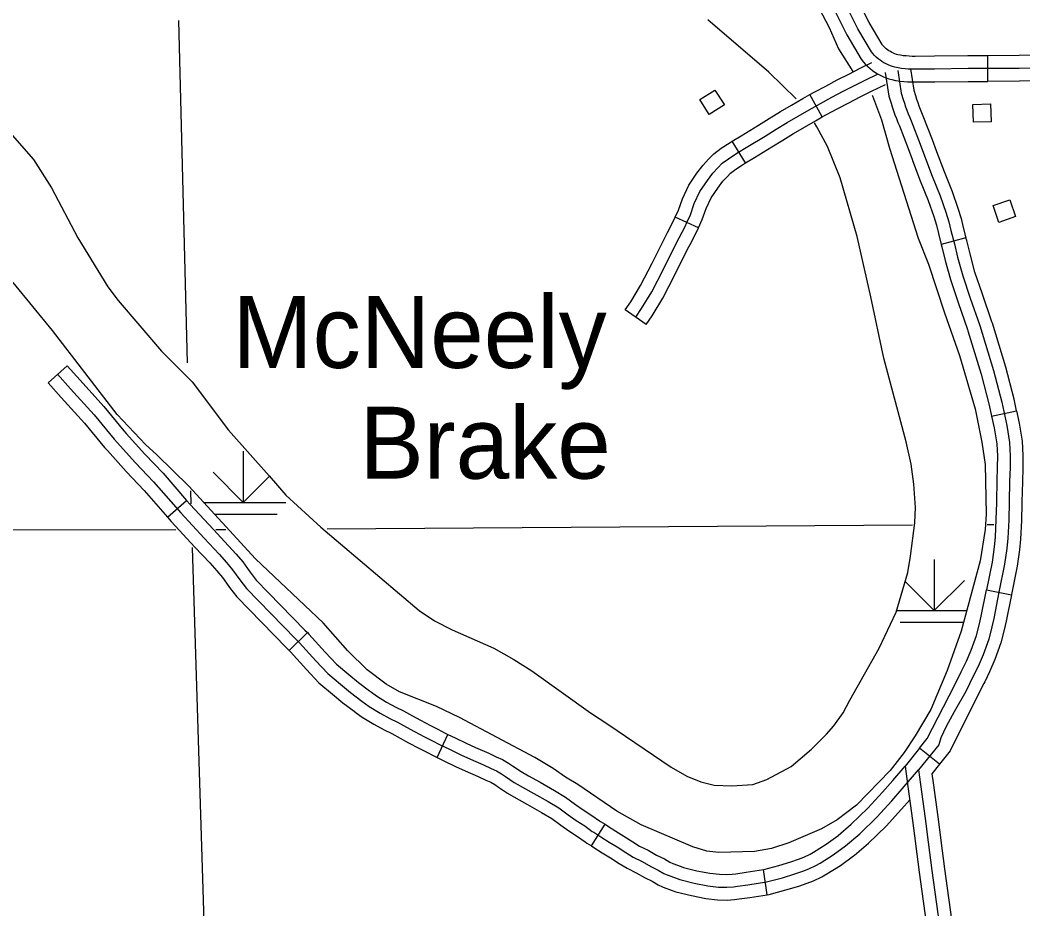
# Model space of a CAD drawing. Extents: x -19 to 366, y -4 to 359.
# Drawn here: x 167.092 to 168.207, y 180.687 to 181.675 of the extents above; entities that cross this region are included whole.
import ezdxf

# ---------------------------------------------------------------- set-up
doc = ezdxf.new("R2010")
doc.units = 0
for name, color, linetype in [('Level 31', 7, 'Continuous'), ('Level 32', 7, 'Continuous'), ('Level 35', 7, 'Continuous'), ('Level 44', 7, 'Continuous'), ('Level 45', 7, 'Continuous'), ('Level 47', 7, 'Continuous'), ('Level 5', 7, 'Continuous'), ('Level 56', 7, 'Continuous'), ('Level 60', 7, 'Continuous')]:
    doc.layers.add(name, color=color, linetype=linetype)

msp = doc.modelspace()

# ---------------------------------------------------------------- linework, layer by layer
at = {"layer": 'Level 31'}
for p, q in [((168.1682, 181.6071), (168.168, 181.6355)), ((168.1438, 181.4331), (168.1163, 181.4259)), ((168.1163, 181.4259), (168.1163, 181.4259)), ((168.1723, 181.2347), (168.2001, 181.2407)), ((168.1666, 181.0419), (168.1945, 181.0363)), ((168.1143, 180.8479), (168.0921, 180.8657))]:
    msp.add_line(p, q, dxfattribs=at)
for points in [[(168.0388, 181.6399), (168.0237, 181.6656), (168.0045, 181.7038)], [(168.0709, 181.6361), (168.0681, 181.6366), (168.0666, 181.6371), (168.0648, 181.6377), (168.0631, 181.6384), (168.0614, 181.6392), (168.0598, 181.6401), (168.0582, 181.6411), (168.0567, 181.6421), (168.0552, 181.6433), (168.0538, 181.6445), (168.0524, 181.6458), (168.0511, 181.6472), (168.0505, 181.6481), (168.0362, 181.6724), (168.0206, 181.7033)], [(167.9953, 181.6905), (168.0112, 181.6588), (168.0271, 181.6318), (168.0297, 181.6285), (168.0321, 181.626), (168.0345, 181.6237), (168.0371, 181.6214), (168.0397, 181.6193), (168.0426, 181.6173), (168.0455, 181.6155), (168.0484, 181.6139), (168.0515, 181.6124), (168.0547, 181.6111), (168.0579, 181.61), (168.0615, 181.609), (168.0656, 181.6082)], [(168.0648, 181.6228), (168.0622, 181.6235), (168.0598, 181.6244), (168.0573, 181.6254), (168.0549, 181.6266), (168.0526, 181.6278), (168.0504, 181.6292), (168.0482, 181.6307), (168.0461, 181.6323), (168.0441, 181.6341), (168.0422, 181.6359), (168.0404, 181.6379), (168.0388, 181.6399)], [(168.168, 181.6355), (168.1459, 181.6354), (168.1088, 181.635), (168.0872, 181.6349), (168.0838, 181.6349), (168.0805, 181.635), (168.0773, 181.6353), (168.0741, 181.6356), (168.0709, 181.6361), (168.0709, 181.6361)], [(168.268, 181.6365), (168.245, 181.6363), (168.2029, 181.6357), (168.168, 181.6355)], [(168.427, 181.6237), (168.4193, 181.6236), (168.3768, 181.6233), (168.3386, 181.6229), (168.2931, 181.6225), (168.2451, 181.6221), (168.2031, 181.6215), (168.1461, 181.6212), (168.1089, 181.6208), (168.0873, 181.6207), (168.0835, 181.6207), (168.0797, 181.6208), (168.076, 181.6211), (168.0722, 181.6215), (168.0685, 181.6221), (168.0648, 181.6228)], [(168.054, 181.6169), (168.0579, 181.5907), (168.0606, 181.5827), (168.0618, 181.5787), (168.0632, 181.5743), (168.0647, 181.57), (168.0664, 181.5657), (168.0681, 181.5614), (168.0698, 181.5577), (168.0797, 181.5324), (168.0844, 181.5193), (168.0845, 181.519)], [(168.0681, 181.619), (168.0718, 181.594), (168.0741, 181.587), (168.0753, 181.5829), (168.0766, 181.5789), (168.0781, 181.5749), (168.0796, 181.5709), (168.0812, 181.567), (168.0829, 181.5632), (168.093, 181.5373), (168.0977, 181.5242), (168.1062, 181.5017), (168.1152, 181.4797), (168.1215, 181.4615), (168.1249, 181.4509), (168.1269, 181.4413), (168.1309, 181.4265), (168.1345, 181.4116), (168.1403, 181.3909), (168.1486, 181.3659), (168.1591, 181.3355), (168.1744, 181.2855), (168.1835, 181.2503), (168.1891, 181.2246), (168.1921, 181.2055), (168.1929, 181.1907), (168.1928, 181.1777), (168.1923, 181.1622), (168.1919, 181.1398), (168.1913, 181.1193), (168.1902, 181.0993), (168.1891, 181.0879), (168.1868, 181.0703), (168.1805, 181.0391), (168.1746, 181.0098), (168.1725, 181.0005), (168.1691, 180.987), (168.1628, 180.9696), (168.1572, 180.9567), (168.1519, 180.9457), (168.1435, 180.9289), (168.1307, 180.9062), (168.1217, 180.89), (168.1159, 180.8772), (168.1135, 180.8696), (168.091, 180.8416)], [(168.0821, 181.6211), (168.0857, 181.5973), (168.0876, 181.5912), (168.0889, 181.5872), (168.0901, 181.5835), (168.0914, 181.5798), (168.0928, 181.5762), (168.0942, 181.5726), (168.096, 181.5686), (168.1063, 181.5423), (168.111, 181.5291), (168.1111, 181.529)], [(168.0656, 181.6082), (168.0661, 181.6081), (168.0704, 181.6074), (168.0746, 181.607), (168.0789, 181.6066), (168.0832, 181.6065), (168.0873, 181.6065), (168.109, 181.6066), (168.1462, 181.607), (168.1682, 181.6071)], [(168.2682, 181.6081), (168.2453, 181.6079), (168.2032, 181.6073), (168.1682, 181.6071)], [(168.1111, 181.529), (168.1194, 181.5069), (168.1285, 181.4847), (168.1349, 181.466), (168.1386, 181.4546), (168.1408, 181.4446), (168.1438, 181.4331)], [(168.0845, 181.519), (168.093, 181.4965), (168.1019, 181.4747), (168.108, 181.4569), (168.1112, 181.4473), (168.1131, 181.438), (168.1163, 181.4259)], [(168.1163, 181.4259), (168.1171, 181.423), (168.1208, 181.408), (168.1267, 181.3867), (168.1352, 181.3614), (168.1456, 181.3311), (168.146, 181.3299)], [(168.1732, 181.3382), (168.1727, 181.3398), (168.1621, 181.3705), (168.1538, 181.3951), (168.1483, 181.4152), (168.1446, 181.43), (168.1438, 181.4331)], [(168.2001, 181.2407), (168.1973, 181.2536), (168.1881, 181.2894), (168.1732, 181.3382)], [(168.146, 181.3299), (168.1607, 181.2817), (168.1696, 181.2471), (168.1723, 181.2347)], [(168.1723, 181.2347), (168.1751, 181.222), (168.178, 181.204), (168.1787, 181.1904), (168.1786, 181.178), (168.1781, 181.1626), (168.1777, 181.1402), (168.1776, 181.1386)], [(168.2001, 181.2407), (168.203, 181.2272), (168.2063, 181.207), (168.2071, 181.191), (168.207, 181.1774), (168.2065, 181.1619), (168.2061, 181.1395), (168.206, 181.1379)], [(168.1776, 181.1386), (168.1771, 181.1199), (168.1761, 181.1004), (168.175, 181.0896), (168.1728, 181.0726), (168.1666, 181.0418), (168.1665, 181.0416)], [(168.206, 181.1379), (168.2055, 181.1187), (168.2044, 181.0982), (168.2032, 181.0863), (168.2008, 181.068), (168.1945, 181.0365), (168.1945, 181.0367)], [(168.1384, 180.9505), (168.1392, 180.952), (168.1443, 180.9626), (168.1496, 180.9748), (168.1555, 180.9911), (168.1587, 181.0039), (168.1607, 181.0127), (168.1666, 181.0419)], [(168.1945, 181.0363), (168.1885, 181.0068), (168.1863, 180.9972), (168.1827, 180.9828), (168.176, 180.9643), (168.1701, 180.9508), (168.1646, 180.9394), (168.1638, 180.9377)], [(168.0921, 180.8657), (168.1008, 180.8765), (168.1309, 180.9356), (168.1384, 180.9505)], [(168.1638, 180.9377), (168.156, 180.9223), (168.1262, 180.8628), (168.1143, 180.8479)], [(168.0921, 180.8657), (168.0762, 180.8457), (168.0791, 180.8233), (168.0843, 180.7855), (168.0876, 180.7599)], [(168.1143, 180.8479), (168.1059, 180.8374), (168.1073, 180.8271), (168.1124, 180.7893), (168.1157, 180.7636)], [(168.091, 180.8416), (168.0932, 180.8252), (168.0983, 180.7874), (168.1017, 180.7612), (168.1058, 180.7297), (168.1176, 180.6442), (168.1208, 180.6216)], [(168.0876, 180.7599), (168.0876, 180.7594), (168.0917, 180.7278), (168.101, 180.6607)], [(168.1157, 180.7636), (168.1158, 180.763), (168.1199, 180.7315), (168.1291, 180.6646)]]:
    msp.add_lwpolyline(points, dxfattribs=at)
at = {"layer": 'Level 32'}
for p, q in [((167.984, 181.5675), (167.9701, 181.5923)), ((167.8986, 181.5164), (167.8839, 181.5407)), ((167.8463, 181.4441), (167.8205, 181.456))]:
    msp.add_line(p, q, dxfattribs=at)
for points in [[(167.9701, 181.5923), (167.9751, 181.595), (167.9878, 181.6019), (168.0005, 181.6087), (168.0134, 181.6152), (168.0263, 181.6217), (168.0393, 181.6279)], [(167.8334, 181.4501), (167.8374, 181.4587), (167.8417, 181.4712), (167.848, 181.4847), (167.8562, 181.4967), (167.8624, 181.5051), (167.8678, 181.5109), (167.8728, 181.516), (167.8796, 181.5211), (167.8889, 181.5271), (167.9012, 181.5346), (167.9205, 181.5463), (167.9326, 181.5538), (167.9448, 181.5612), (167.9571, 181.5685), (167.9694, 181.5756), (167.9819, 181.5826), (167.9945, 181.5894), (168.0071, 181.5961), (168.0198, 181.6026), (168.0326, 181.6089), (168.0454, 181.6151)], [(167.984, 181.5675), (167.9888, 181.5701), (168.0012, 181.5769), (168.0136, 181.5834), (168.0262, 181.5899), (168.0388, 181.5961), (168.0543, 181.6036)], [(167.8839, 181.5407), (167.8938, 181.5467), (167.913, 181.5584), (167.9251, 181.5659), (167.9375, 181.5734), (167.9499, 181.5808), (167.9624, 181.588), (167.9701, 181.5923)], [(167.8986, 181.5164), (167.9086, 181.5224), (167.9279, 181.5342), (167.9401, 181.5417), (167.9521, 181.5491), (167.9642, 181.5562), (167.9764, 181.5633), (167.984, 181.5675)], [(167.8205, 181.456), (167.8242, 181.464), (167.8285, 181.4765), (167.8357, 181.4917), (167.8446, 181.5049), (167.8514, 181.5141), (167.8575, 181.5207), (167.8634, 181.5267), (167.8714, 181.5327), (167.8814, 181.5392), (167.8839, 181.5407)], [(167.8463, 181.4441), (167.8506, 181.4534), (167.8549, 181.4658), (167.8604, 181.4776), (167.8678, 181.4885), (167.8734, 181.496), (167.8781, 181.5011), (167.8821, 181.5052), (167.8877, 181.5094), (167.8964, 181.5151), (167.8986, 181.5164)]]:
    msp.add_lwpolyline(points, dxfattribs=at)
at = {"layer": 'Level 44'}
for p, q in [((167.34, 181.1958), (167.34, 181.139)), ((167.34, 181.139), (167.3066, 181.1725)), ((167.34, 181.139), (167.3693, 181.1683)), ((167.2961, 181.139), (167.3874, 181.139)), ((167.308, 181.1261), (167.3779, 181.1261)), ((168.1085, 181.0757), (168.1085, 181.0188)), ((168.1085, 181.0188), (168.0762, 181.0512)), ((168.1085, 181.0188), (168.142, 181.0523)), ((168.0666, 181.0188), (168.1446, 181.0188)), ((168.0706, 181.0059), (168.1412, 181.0059))]:
    msp.add_line(p, q, dxfattribs=at)
at = {"layer": 'Level 45'}
for p, q in [((167.7881, 181.3368), (167.7648, 181.3531)), ((167.1231, 181.2719), (167.1443, 181.2908)), ((167.2558, 181.1226), (167.2772, 181.1412)), ((167.3911, 180.9744), (167.4114, 180.9943)), ((167.5557, 180.8554), (167.5678, 180.8811)), ((167.7272, 180.7571), (167.7424, 180.7811)), ((167.9228, 180.7027), (167.9186, 180.7308))]:
    msp.add_line(p, q, dxfattribs=at)
for points in [[(167.7765, 181.3449), (167.7831, 181.3544), (167.7944, 181.3731), (167.8075, 181.3984), (167.8214, 181.4269), (167.8315, 181.4458), (167.8334, 181.4501)], [(167.8119, 181.4392), (167.8187, 181.452), (167.8205, 181.456)], [(167.7648, 181.3531), (167.7712, 181.3621), (167.782, 181.3801), (167.7948, 181.4048), (167.8088, 181.4333), (167.8119, 181.4392)], [(167.837, 181.4259), (167.8442, 181.4395), (167.8463, 181.4441)], [(167.7881, 181.3368), (167.795, 181.3466), (167.8068, 181.3661), (167.8202, 181.392), (167.8341, 181.4204), (167.837, 181.4259)], [(167.1443, 181.2908), (167.1586, 181.2748), (167.1852, 181.2457), (167.2075, 181.2186), (167.2101, 181.2157)], [(167.1337, 181.2814), (167.1481, 181.2652), (167.1745, 181.2364), (167.1967, 181.2093), (167.2204, 181.1831), (167.2405, 181.1619), (167.2706, 181.1273), (167.2967, 181.0991), (167.3134, 181.0813), (167.3214, 181.0723), (167.3283, 181.0642), (167.3364, 181.0529), (167.3437, 181.0434), (167.3984, 180.9872), (167.4028, 180.9827), (167.4208, 180.9629), (167.4341, 180.9488), (167.4484, 180.9368), (167.4595, 180.9275), (167.472, 180.9182), (167.4802, 180.912), (167.4924, 180.9046), (167.5033, 180.8989), (167.5118, 180.8946), (167.5216, 180.8893), (167.5305, 180.8843), (167.5417, 180.8785), (167.5499, 180.8744), (167.5584, 180.8698), (167.5694, 180.8646), (167.582, 180.8584), (167.5927, 180.8536), (167.6073, 180.8472), (167.6157, 180.8432), (167.6219, 180.8407), (167.6274, 180.8372), (167.6317, 180.8344), (167.6415, 180.8277), (167.6632, 180.8155), (167.6791, 180.8064), (167.6909, 180.7995), (167.7014, 180.7918), (167.7103, 180.7854), (167.72, 180.7793), (167.7283, 180.7733), (167.7298, 180.7723), (167.7377, 180.7673), (167.7469, 180.7614), (167.756, 180.756), (167.7656, 180.7497), (167.7739, 180.7446), (167.7838, 180.7397), (167.7932, 180.7344), (167.8016, 180.7303), (167.8079, 180.7265), (167.8121, 180.7247), (167.8125, 180.7245), (167.8255, 180.7196), (167.8416, 180.7157), (167.8566, 180.7128), (167.8687, 180.7114), (167.878, 180.7111), (167.8852, 180.7116), (167.8898, 180.7122), (167.9013, 180.7138), (167.9221, 180.717), (167.9396, 180.7218), (167.9534, 180.7259), (167.9624, 180.7292), (167.969, 180.7316), (167.977, 180.7353), (167.9818, 180.7381), (167.9962, 180.7472), (168.01, 180.7573), (168.0257, 180.7706), (168.0448, 180.7891), (168.0615, 180.8073), (168.073, 180.8205), (168.091, 180.8416)], [(167.1231, 181.2719), (167.1376, 181.2557), (167.1637, 181.2271), (167.1859, 181.2), (167.189, 181.1966)], [(167.2101, 181.2157), (167.2308, 181.1927), (167.251, 181.1714), (167.2772, 181.1412)], [(167.189, 181.1966), (167.21, 181.1734), (167.23, 181.1523), (167.2558, 181.1226)], [(167.2772, 181.1412), (167.2811, 181.1368), (167.307, 181.1087), (167.3239, 181.0909), (167.3322, 181.0816), (167.3395, 181.0729), (167.3447, 181.0657)], [(167.2558, 181.1226), (167.26, 181.1178), (167.2863, 181.0894), (167.3029, 181.0717), (167.3107, 181.063), (167.3171, 181.0554), (167.3216, 181.0491)], [(167.3447, 181.0657), (167.3478, 181.0614), (167.3545, 181.0527), (167.4086, 180.9971), (167.4114, 180.9943)], [(167.3216, 181.0491), (167.325, 181.0444), (167.333, 181.0341), (167.3883, 180.9773), (167.3911, 180.9744)], [(167.4114, 180.9943), (167.4132, 180.9925), (167.4313, 180.9726), (167.4438, 180.9591), (167.4575, 180.9477), (167.4683, 180.9386), (167.4805, 180.9296), (167.4827, 180.9279)], [(167.3911, 180.9744), (167.3925, 180.973), (167.4104, 180.9533), (167.4243, 180.9384), (167.4393, 180.9259), (167.4507, 180.9163), (167.4635, 180.9068), (167.4658, 180.9051)], [(167.4827, 180.9279), (167.4882, 180.9238), (167.4994, 180.917), (167.5098, 180.9115), (167.5184, 180.9072), (167.5284, 180.9017), (167.5373, 180.8968), (167.5482, 180.8911), (167.5564, 180.887), (167.5648, 180.8825), (167.5678, 180.8811)], [(167.4658, 180.9051), (167.4723, 180.9003), (167.4854, 180.8923), (167.4968, 180.8863), (167.5053, 180.882), (167.5148, 180.8768), (167.5238, 180.8718), (167.5352, 180.8658), (167.5434, 180.8617), (167.552, 180.8571), (167.5557, 180.8554)], [(167.5678, 180.8811), (167.5756, 180.8774), (167.5881, 180.8712), (167.5985, 180.8666), (167.6132, 180.8601), (167.6215, 180.8562), (167.6284, 180.8533), (167.635, 180.8492), (167.6396, 180.8463), (167.649, 180.8398), (167.6574, 180.8351)], [(167.5557, 180.8554), (167.5632, 180.8518), (167.576, 180.8455), (167.5869, 180.8406), (167.6014, 180.8342), (167.61, 180.8302), (167.6154, 180.828), (167.6198, 180.8252), (167.6239, 180.8226), (167.634, 180.8156), (167.6435, 180.8103)], [(168.0015, 180.7687), (168.0162, 180.7812), (168.0347, 180.7991), (168.051, 180.8168), (168.0623, 180.8298), (168.0762, 180.8457)], [(167.6574, 180.8351), (167.6703, 180.8279), (167.6862, 180.8187), (167.6986, 180.8114), (167.7097, 180.8033), (167.7183, 180.7972), (167.7279, 180.791), (167.7363, 180.785), (167.7374, 180.7843), (167.7424, 180.7811)], [(167.6435, 180.8103), (167.6562, 180.8032), (167.6719, 180.7941), (167.6831, 180.7876), (167.6931, 180.7803), (167.7023, 180.7737), (167.712, 180.7675), (167.7203, 180.7615), (167.7222, 180.7603), (167.7272, 180.7571)], [(168.0199, 180.747), (168.0353, 180.7601), (168.055, 180.7792), (168.0721, 180.7979), (168.0812, 180.8082)], [(167.7424, 180.7811), (167.7453, 180.7793), (167.7543, 180.7735), (167.7635, 180.7681), (167.7732, 180.7617), (167.7808, 180.757), (167.7905, 180.7522), (167.7998, 180.747), (167.8084, 180.7428), (167.8144, 180.7392), (167.8178, 180.7377), (167.8179, 180.7377), (167.8272, 180.7341)], [(167.9186, 180.7308), (167.9192, 180.7309), (167.9357, 180.7355), (167.949, 180.7394), (167.9575, 180.7425), (167.9636, 180.7447), (167.9704, 180.7479), (167.9743, 180.7502), (167.9882, 180.759), (168.0012, 180.7684), (168.0015, 180.7687)], [(167.7272, 180.7571), (167.73, 180.7553), (167.7394, 180.7494), (167.7484, 180.744), (167.758, 180.7377), (167.767, 180.7322), (167.7772, 180.7271), (167.7865, 180.7219), (167.7948, 180.7178), (167.8014, 180.7139), (167.8064, 180.7117), (167.8072, 180.7114), (167.8171, 180.7076)], [(167.9228, 180.7027), (167.9251, 180.7031), (167.9435, 180.7081), (167.9579, 180.7124), (167.9673, 180.7158), (167.9744, 180.7184), (167.9836, 180.7227), (167.9892, 180.726), (168.0042, 180.7355), (168.0188, 180.7461), (168.0199, 180.747)], [(167.8272, 180.7341), (167.8297, 180.7332), (167.8446, 180.7295), (167.8588, 180.7269), (167.8697, 180.7256), (167.8778, 180.7253), (167.8838, 180.7257), (167.8879, 180.7262), (167.8992, 180.7279), (167.9186, 180.7308)], [(167.8171, 180.7076), (167.8213, 180.706), (167.8386, 180.7018), (167.8545, 180.6988), (167.8676, 180.6972), (167.8783, 180.6969), (167.8865, 180.6974), (167.8917, 180.6981), (167.9034, 180.6998), (167.9228, 180.7027)]]:
    msp.add_lwpolyline(points, dxfattribs=at)
at = {"layer": 'Level 47'}
for points in [[(167.7368, 181.8507), (167.7829, 181.8381), (167.8139, 181.827), (167.8389, 181.8149), (167.8724, 181.7946), (167.9047, 181.7735), (167.9361, 181.7481), (167.9559, 181.7269), (167.9728, 181.7031), (167.9917, 181.6669), (168.0019, 181.6432), (168.0181, 181.6181)], [(167.9551, 181.5876), (167.9247, 181.6173), (167.8568, 181.6756)], [(168.0396, 181.5919), (168.04, 181.591), (168.0499, 181.5644), (168.0586, 181.533), (168.0908, 181.4328), (168.1021, 181.4038), (168.1198, 181.3499), (168.1366, 181.3023), (168.1539, 181.2429), (168.1616, 181.206), (168.165, 181.1811)], [(167.0806, 181.5504), (167.1069, 181.5203), (167.1268, 181.4887), (167.1561, 181.4331), (167.1895, 181.3787), (167.201, 181.3633), (167.2494, 181.3071), (167.2834, 181.2732), (167.3236, 181.2192), (167.369, 181.1686), (167.3875, 181.147), (167.4264, 181.1116), (167.5359, 181.019), (167.5527, 181.0074), (167.5723, 180.9975), (167.6187, 180.9771), (167.6412, 180.9644), (167.6609, 180.9519), (167.7261, 180.9049), (167.7456, 180.8926), (167.8159, 180.8446), (167.8333, 180.8347), (167.8488, 180.8283), (167.8638, 180.8246), (167.8835, 180.8238), (167.9068, 180.8254), (167.9223, 180.8311), (167.9493, 180.8454), (167.9722, 180.8646), (167.9887, 180.8812), (167.9967, 180.8905), (168.0073, 180.905), (168.0148, 180.9192), (168.0471, 180.9768), (168.0661, 181.0171), (168.0792, 181.0612), (168.0822, 181.0791), (168.087, 181.1164), (168.0876, 181.1334), (168.0858, 181.1593), (168.0827, 181.1814), (168.0774, 181.2065), (168.0525, 181.2993), (168.0381, 181.3677), (168.0228, 181.4345), (168.0038, 181.5), (167.9897, 181.5345), (167.978, 181.5567), (167.9753, 181.561)], [(168.165, 181.1811), (168.1663, 181.1258), (168.1653, 181.1088), (168.1594, 181.0741), (168.1385, 180.9959), (168.123, 180.9522), (168.1048, 180.9089), (168.0873, 180.8794), (168.075, 180.8609), (168.0594, 180.8411), (168.0221, 180.8025), (168.0005, 180.7862), (167.9832, 180.7762), (167.947, 180.7604), (167.9277, 180.7542), (167.9085, 180.7508), (167.8691, 180.7497), (167.8557, 180.7514), (167.84, 180.7561), (167.7827, 180.7806), (167.7554, 180.7957), (167.7121, 180.8253), (167.6984, 180.8337), (167.6848, 180.8433), (167.6642, 180.8554), (167.5806, 180.8998), (167.5549, 180.912), (167.5139, 180.9284), (167.4992, 180.9371), (167.4779, 180.9528), (167.4565, 180.9739), (167.4289, 181.0052), (167.3537, 181.0761), (167.2795, 181.1572), (167.2442, 181.192), (167.2314, 181.2034), (167.1999, 181.2367), (167.128, 181.33), (167.0842, 181.3833)]]:
    msp.add_lwpolyline(points, dxfattribs=at)
at = {"layer": 'Level 5'}
for points in [[(167.2682, 181.6749), (167.2779, 181.2942)], [(167.2815, 181.1517), (167.2819, 181.1373)], [(167.4333, 181.1097), (168.0842, 181.1139)], [(168.1674, 181.1144), (168.1746, 181.1145)], [(166.3535, 181.1073), (167.2651, 181.1087)], [(167.3096, 181.1089), (167.3208, 181.1089)], [(167.2832, 181.089), (167.314, 180.1028)]]:
    msp.add_lwpolyline(points, dxfattribs=at)
at = {"layer": 'Level 56'}
for points in [[(167.8644, 181.5974), (167.8751, 181.5809), (167.8584, 181.5702), (167.8478, 181.5868)], [(168.152, 181.5617), (168.1514, 181.5814), (168.1712, 181.582), (168.1717, 181.5622)], [(168.1926, 181.4753), (168.199, 181.4567), (168.1803, 181.4502), (168.1739, 181.4689)]]:
    msp.add_lwpolyline(points, close=True, dxfattribs=at)
at = {"layer": 'Level 60'}
for points in [[(176.1271, 2.4436), (175.8876, 11.0613), (175.6472, 19.6792), (175.4061, 28.2972), (175.164, 36.9153), (174.9212, 45.5335), (174.6775, 54.1519), (174.433, 62.7704), (174.1876, 71.389), (173.9414, 80.0077), (173.6944, 88.6266), (173.4466, 97.2456), (173.1979, 105.8647), (172.9484, 114.484), (172.6981, 123.1034), (172.447, 131.7229), (172.195, 140.3425), (171.9422, 148.9623), (171.6886, 157.5822), (171.4342, 166.2022), (171.179, 174.8224), (170.9229, 183.4427), (170.666, 192.0631), (170.4084, 200.6837), (170.1499, 209.3044), (169.8906, 217.9252), (169.6305, 226.5461), (169.3695, 235.1672), (169.1078, 243.7884), (168.8453, 252.4098), (168.5819, 261.0312), (168.3178, 269.6528), (168.0528, 278.2746), (167.7871, 286.8964), (167.5205, 295.5185), (167.2532, 304.1406), (166.985, 312.7629), (166.7161, 321.3853), (166.4463, 330.0078), (166.1758, 338.6305), (165.9044, 347.2533)], [(168.7902, 2.2442), (168.5607, 10.8615), (168.3304, 19.479), (168.0993, 28.0965), (167.8673, 36.7142), (167.6346, 45.3321), (167.4011, 53.95), (167.1668, 62.5681), (166.9316, 71.1863), (166.6957, 79.8047), (166.459, 88.4232), (166.2215, 97.0418), (165.9832, 105.6605), (165.7441, 114.2794), (165.5043, 122.8984), (165.2636, 131.5176), (165.0221, 140.1368), (164.7799, 148.7563), (164.5369, 157.3758), (164.2931, 165.9955), (164.0485, 174.6153), (163.8031, 183.2352), (163.5569, 191.8553), (163.31, 200.4755), (163.0623, 209.0959), (162.8138, 217.7164), (162.5645, 226.337), (162.3145, 234.9577), (162.0637, 243.5786), (161.8121, 252.1997), (161.5597, 260.8208), (161.3066, 269.4421), (161.0527, 278.0636), (160.798, 286.6851), (160.5426, 295.3068), (160.2864, 303.9287), (160.0294, 312.5507), (159.7717, 321.1728), (159.5132, 329.7951), (159.2539, 338.4175), (158.9939, 347.04)], [(0, 180.8999), (7.1228, 180.9044), (14.2457, 180.9176), (21.3685, 180.9397), (28.4912, 180.9706), (35.614, 181.0103), (42.7366, 181.0589), (49.8592, 181.1163), (56.9818, 181.1825), (64.1042, 181.2575), (71.2266, 181.3414), (78.3488, 181.4341), (85.4709, 181.5357), (92.5929, 181.646), (99.7147, 181.7652), (106.8364, 181.8933), (113.9579, 182.0301), (121.0793, 182.1758), (128.2005, 182.3303), (135.3214, 182.4936), (142.4422, 182.6658), (149.5627, 182.8468), (156.683, 183.0366), (163.8031, 183.2352), (170.9229, 183.4427), (178.0425, 183.659), (185.1617, 183.8841), (192.2807, 184.1181), (199.3994, 184.3608), (206.5178, 184.6124), (213.6359, 184.8728), (220.7537, 185.1421), (227.8711, 185.4201), (234.9881, 185.707), (242.1048, 186.0027), (249.2212, 186.3073), (256.3371, 186.6206), (263.4526, 186.9428), (270.5678, 187.2738), (277.6825, 187.6136), (284.7968, 187.9622), (291.9107, 188.3197), (299.0241, 188.6859), (306.1371, 189.061), (313.2495, 189.4449), (320.3615, 189.8377), (327.4731, 190.2392), (334.5841, 190.6495), (341.6946, 191.0687)], [(0, 172.2839), (7.1335, 172.2883), (14.267, 172.3015), (21.4005, 172.3236), (28.5339, 172.3544), (35.6673, 172.3941), (42.8006, 172.4426), (49.9339, 172.4999), (57.0671, 172.566), (64.2002, 172.6409), (71.3332, 172.7246), (78.4661, 172.8172), (85.5989, 172.9186), (92.7315, 173.0287), (99.8641, 173.1477), (106.9964, 173.2755), (114.1286, 173.4122), (121.2606, 173.5576), (128.3925, 173.7119), (135.5241, 173.8749), (142.6555, 174.0468), (149.7867, 174.2275), (156.9177, 174.417), (164.0485, 174.6153), (171.179, 174.8224), (178.3092, 175.0383), (185.4392, 175.2631), (192.5688, 175.4966), (199.6982, 175.739), (206.8273, 175.9902), (213.9561, 176.2502), (221.0845, 176.5189), (228.2126, 176.7965), (235.3404, 177.083), (242.4677, 177.3782), (249.5948, 177.6822), (256.7214, 177.995), (263.8476, 178.3167), (270.9735, 178.6471), (278.0989, 178.9863), (285.2239, 179.3344), (292.3485, 179.6912), (299.4726, 180.0569), (306.5963, 180.4314), (313.7195, 180.8146), (320.8422, 181.2067), (327.9644, 181.6076), (335.0862, 182.0172), (342.2074, 182.4357)]]:
    msp.add_spline(points, degree=3, dxfattribs=at)

# ---------------------------------------------------------------- texts
at = {"layer": 'Level 35'}
for s, p in [('McNeely', (167.3282, 181.2885)), ('Brake', (167.4694, 181.1654))]:
    msp.add_text(s, height=0.08, dxfattribs=at).set_placement(p)

doc.saveas('drawing.dxf')
